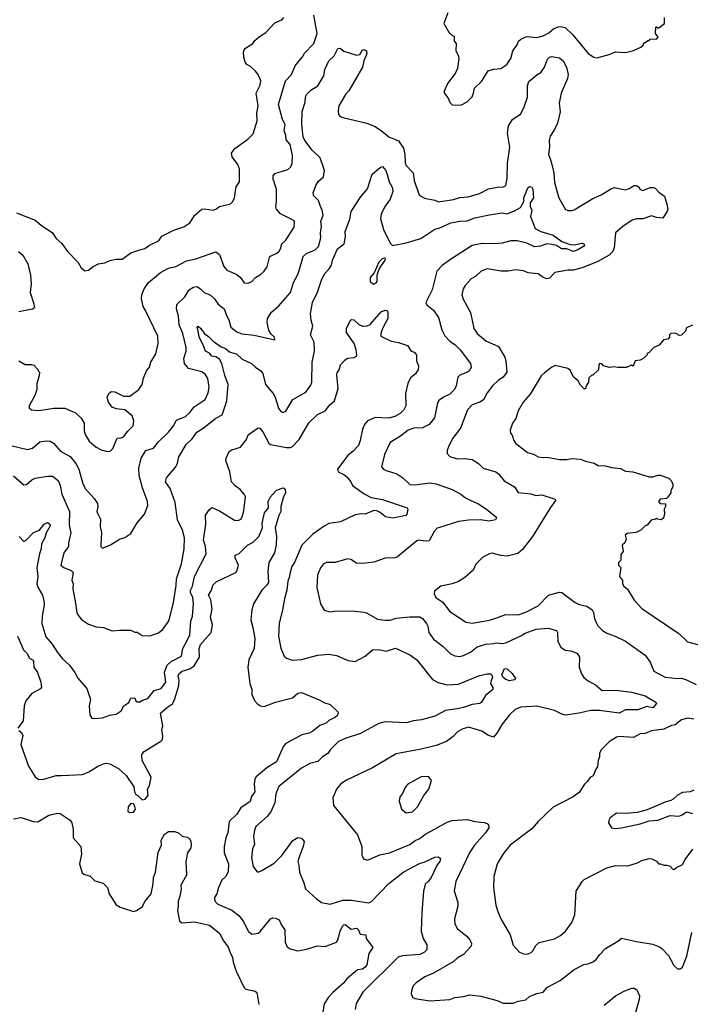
# Model space of a CAD drawing. Extents: x 1678759 to 1859541, y 384609 to 522867.
# Tile 453 of 466: x 1809641 to 1815027, y 492958 to 500866. Entities that reach past the tile are written whole.
import ezdxf

# ---------------------------------------------------------------- set-up
doc = ezdxf.new("R2010")
doc.units = 0

msp = doc.modelspace()

# ---------------------------------------------------------------- linework, layer by layer
at = {"layer": '0CON20XD'}
for points in [[(1809615.8, 499315.8), (1809766.7, 499255), (1809813.3, 499215), (1809904, 499155), (1809935, 499108), (1809979.7, 499069.7), (1810026.2, 499005), (1810110, 498915), (1810135, 498872.5), (1810165, 498850), (1810195, 498853.3), (1810230, 498885), (1810275, 498905.8), (1810325, 498914.3), (1810365, 498932.9), (1810415, 498944), (1810465, 498944), (1810535, 498994.2), (1810615, 499021.4), (1810645, 499027.1), (1810683.9, 499056.1), (1810746, 499085), (1810760, 499095), (1810781.7, 499128.3), (1810880, 499175), (1810958.6, 499201.4), (1811006.2, 499235), (1811046.7, 499295), (1811105, 499343.3), (1811125, 499346.7), (1811195, 499336.7), (1811216.1, 499343.9), (1811245, 499366.7), (1811335, 499387.5), (1811353.6, 499406.4), (1811366.7, 499435), (1811380, 499525), (1811406, 499565), (1811406.7, 499665), (1811393.6, 499703.6), (1811348, 499765), (1811342.5, 499795), (1811367.9, 499832.1), (1811473, 499907), (1811515, 499950), (1811548.8, 500055), (1811544.3, 500115), (1811555.7, 500175), (1811541.1, 500275), (1811571.2, 500341.2), (1811576.9, 500375), (1811556.6, 500426.6), (1811535, 500453.8), (1811495, 500491.2), (1811465, 500507.5), (1811452.5, 500525), (1811441.2, 500565), (1811438.8, 500605), (1811443.8, 500625), (1811455, 500638.8), (1811513.3, 500675), (1811530.3, 500699.7), (1811567.5, 500732.5), (1811617, 500763), (1811689.5, 500840.5), (1811745, 500863.8), (1811763.3, 500885)], [(1809635, 498126.2), (1809685, 498097.5), (1809735, 498097.5), (1809755, 498090), (1809790, 498055), (1809790, 498045), (1809800, 498035), (1809797.5, 498005), (1809780, 497945), (1809780, 497895), (1809763.6, 497846.4), (1809717.5, 497765), (1809718.3, 497748.3), (1809735, 497733.3), (1809795, 497726.7), (1809915, 497746), (1810005, 497745.8), (1810089.7, 497709.7), (1810134.3, 497664.3), (1810160, 497625), (1810159.2, 497565), (1810167.5, 497535), (1810199.7, 497479.7), (1810255, 497432.5), (1810295, 497412), (1810345, 497398.8), (1810368.3, 497401.7), (1810388.3, 497421.7), (1810424.1, 497505.9), (1810455, 497508), (1810474.1, 497515.9), (1810508.3, 497561.7), (1810551.2, 497605), (1810557.5, 497645), (1810543.9, 497683.9), (1810485, 497733.3), (1810415, 497740), (1810383.9, 497753.9), (1810353.3, 497793.3), (1810343.3, 497835), (1810357.5, 497865), (1810375, 497880), (1810405, 497877.5), (1810473.6, 497843.6), (1810525, 497842.5), (1810596.7, 497895), (1810623.9, 497936.1), (1810634.4, 497985.6), (1810660, 498045), (1810682.5, 498075), (1810695, 498116.7), (1810735, 498183.3), (1810752.2, 498265), (1810750, 498325), (1810650.8, 498529.2), (1810633.6, 498563.6), (1810618.1, 498625), (1810621.4, 498655), (1810640, 498705), (1810675, 498754), (1810771.2, 498835), (1810835, 498870.8), (1810893.8, 498885), (1810979.5, 498930.5), (1811055, 498944.4), (1811215, 499002.5), (1811245, 498981.2), (1811280.8, 498885), (1811305, 498854), (1811385, 498819.2), (1811413.8, 498795), (1811445, 498752), (1811475, 498749.2), (1811505, 498764.3), (1811535, 498795.8), (1811575, 498819.2), (1811605, 498846), (1811628.3, 498881.7), (1811646, 498955), (1811655, 498966), (1811705, 498990.8), (1811725, 499007.5), (1811736.9, 499025), (1811746.9, 499065), (1811777.1, 499095), (1811796.7, 499125), (1811845, 499200), (1811849.2, 499245), (1811837, 499257), (1811735, 499305.7), (1811704.5, 499345), (1811698.2, 499365), (1811704.5, 499405), (1811703.3, 499505), (1811675.6, 499585), (1811677.3, 499612.7), (1811689.2, 499630.8), (1811795, 499662.5), (1811817.5, 499685), (1811829.2, 499715), (1811832, 499775), (1811813.8, 499865), (1811780.3, 499900.2), (1811777.1, 499935), (1811764.1, 499975), (1811772.1, 500025), (1811752.5, 500065), (1811720.8, 500185), (1811776.9, 500375), (1811825, 500426), (1811853.4, 500496.6), (1811919.5, 500579.5), (1811925.6, 500595), (1812003.9, 500676.1), (1812030.8, 500755), (1812002.9, 500902.9)], [(1813079.3, 500920.7), (1813047.5, 500835), (1813087, 500767), (1813115, 500740), (1813130, 500735), (1813130, 500695), (1813146.7, 500675), (1813142.5, 500615), (1813161.7, 500581.7), (1813167.5, 500555), (1813157.5, 500475), (1813137.5, 500435), (1813076.4, 500353.6), (1813047.5, 500285), (1813085, 500230), (1813095, 500200), (1813115, 500182.5), (1813185, 500180), (1813235, 500207.5), (1813273.6, 500246.4), (1813286.7, 500275), (1813293.9, 500316.1), (1813349.3, 500370.7), (1813402.5, 500455), (1813445, 500470), (1813505, 500473.8), (1813553.9, 500506.1), (1813585.6, 500554.4), (1813600.8, 500615), (1813637.5, 500665), (1813648.1, 500695), (1813665, 500710.6), (1813715, 500730.8), (1813795, 500722.1), (1813845, 500735.5), (1813890.5, 500759.5), (1813928.1, 500791.9), (1813965, 500808.6), (1813985, 500811.9), (1814022.4, 500802.4), (1814083.8, 500743.8), (1814205, 500596), (1814252.5, 500565), (1814275, 500561.2), (1814375, 500587.5), (1814425, 500607.5), (1814505, 500603.3), (1814571.7, 500618.3), (1814630, 500645), (1814650, 500665), (1814650, 500675), (1814685, 500700), (1814695, 500700), (1814705, 500710), (1814757, 500713), (1814767.5, 500725), (1814747.5, 500755), (1814750, 500805), (1814755, 500810), (1814765, 500800), (1814775, 500800), (1814820, 500835), (1814820, 500885)], [(1809515, 497458.1), (1809705, 497413.3), (1809745, 497424.4), (1809803.3, 497475), (1809855, 497482.9), (1809885, 497480.8), (1809913.8, 497465), (1809969.4, 497399.4), (1810047, 497357), (1810091.5, 497301.5), (1810116.2, 497255), (1810147.2, 497137.2), (1810169.3, 497099.3), (1810239.1, 497019.1), (1810265, 496980), (1810270, 496955), (1810260, 496915), (1810267.5, 496897.5), (1810290, 496855), (1810287.8, 496795), (1810298.6, 496745), (1810292, 496652), (1810294.1, 496634.1), (1810305, 496622.5), (1810370.7, 496649.3), (1810443.3, 496695), (1810485, 496707.5), (1810535, 496738.8), (1810585.6, 496824.4), (1810642.9, 496895), (1810671.1, 496965), (1810668.1, 496995), (1810628.1, 497105), (1810601.1, 497205), (1810597.5, 497265), (1810615.5, 497344.5), (1810653.1, 497405), (1810716.2, 497425), (1810755, 497475.6), (1810837.1, 497552.9), (1810876, 497605), (1810899.9, 497650.1), (1810971.7, 497678.3), (1811008.3, 497711.7), (1811042.7, 497757.3), (1811130, 497815), (1811155, 497870), (1811162.2, 497915), (1811152.5, 497985), (1811129.7, 498019.7), (1811105, 498037.1), (1810995.5, 498065.5), (1810964.5, 498104.5), (1810959.2, 498145), (1810978.9, 498205), (1810977.6, 498232.4), (1810950.3, 498345), (1810922.6, 498415), (1810916.3, 498485), (1810900.7, 498545), (1810902.4, 498577.6), (1810968.5, 498641.5), (1810998.6, 498695), (1811035, 498717.5), (1811065, 498722.9), (1811093.8, 498705), (1811123.8, 498675), (1811173.1, 498653.1), (1811204.6, 498624.6), (1811235, 498581.4), (1811282, 498545), (1811304.5, 498485), (1811320.4, 498455), (1811336.2, 498396.2), (1811385, 498360), (1811425, 498343.5), (1811525, 498331.9), (1811690, 498295), (1811687.5, 498315), (1811660.8, 498340.8), (1811641.7, 498371.7), (1811628.6, 498435), (1811632.5, 498465), (1811662.6, 498517.4), (1811723.2, 498566.8), (1811815, 498673.8), (1811840, 498755), (1811877.8, 498825), (1811918.5, 498965), (1811945, 498987.7), (1812013.4, 499016.6), (1812040.5, 499045), (1812059.2, 499115), (1812055.5, 499155), (1812064.4, 499205), (1812059.2, 499245), (1812078.2, 499295), (1812071.2, 499335), (1812054.7, 499374.7), (1812041.9, 499415), (1812001.4, 499455), (1811998.6, 499475), (1812020, 499535), (1812040.3, 499569.7), (1812082, 499605), (1812088.6, 499655), (1812055, 499755.8), (1811989.2, 499819.2), (1811931.6, 499895), (1811916.6, 499925), (1811906.4, 500025), (1811908.7, 500128.7), (1811934.6, 500205), (1811937.1, 500245), (1811945.5, 500265), (1811980.4, 500299.6), (1812035, 500335.7), (1812084.1, 500415.9), (1812092.5, 500465), (1812124.5, 500535), (1812165.6, 500575), (1812195, 500634), (1812215, 500637.5), (1812245, 500613.6), (1812345, 500582.2), (1812372.4, 500587.6), (1812395, 500623.8), (1812404.3, 500625.7), (1812425.8, 500615.8), (1812428.8, 500595), (1812403.8, 500535), (1812394, 500485), (1812285.6, 500295), (1812258.6, 500265), (1812204.2, 500175), (1812197.5, 500135), (1812202.5, 500105), (1812215, 500090), (1812235, 500080), (1812430, 500035), (1812491.7, 500011.7), (1812545, 499976.9), (1812605, 499924.5), (1812684, 499894), (1812722.1, 499835), (1812733, 499783), (1812736.4, 499716.4), (1812744.5, 499695), (1812800.5, 499635), (1812808.1, 499575), (1812845.9, 499465.9), (1812855, 499453.3), (1812892.3, 499432.3), (1812975, 499416.2), (1813005, 499404), (1813125, 499422.2), (1813175, 499438.6), (1813243, 499443), (1813335, 499469.5), (1813405, 499508.9), (1813475, 499521.5), (1813526.5, 499523.5), (1813546.4, 499533.6), (1813556, 499594), (1813557.5, 499715), (1813577.3, 499842.7), (1813558, 499955), (1813566.5, 500015), (1813598.1, 500065), (1813665, 500109.1), (1813693.5, 500165), (1813718.9, 500245), (1813718.4, 500335), (1813730.5, 500369.5), (1813795, 500423.8), (1813827, 500443), (1813856.9, 500485), (1813880, 500550), (1813895, 500564.3), (1813915, 500570.6), (1813975, 500559.4), (1814005.3, 500535.3), (1814031.9, 500485), (1814045.4, 500425), (1814040, 500395), (1813990.3, 500275), (1813974.6, 500195), (1813980.8, 500125), (1813961.2, 500035), (1813936.6, 499983.4), (1813900.5, 499929.5), (1813892.6, 499897.4), (1813895.5, 499845.5), (1813887.8, 499785), (1813910, 499725), (1813931.8, 499635), (1813935, 499557.5), (1813971.9, 499435), (1814025, 499342.5), (1814045, 499333.3), (1814075, 499333.3), (1814095, 499340), (1814245, 499429.5), (1814310.4, 499459.6), (1814385, 499505.8), (1814415, 499517.5), (1814505, 499500.6), (1814535, 499509.4), (1814575, 499534.2), (1814594.1, 499534.1), (1814611.2, 499525), (1814625, 499502.5), (1814645, 499495.5), (1814705, 499517.5), (1814728.1, 499518.1), (1814745, 499512), (1814775, 499480), (1814819.6, 499449.6), (1814839.4, 499385), (1814846.4, 499345), (1814841.9, 499328.1), (1814805, 499273.3), (1814755, 499276.9), (1814715, 499289.5), (1814645, 499267.5), (1814595, 499265.5), (1814560.8, 499255), (1814485, 499205.6), (1814426, 499155), (1814415.6, 499035), (1814404.5, 499005), (1814375, 498974.4), (1814285, 498924.4), (1814156.9, 498873.1), (1814085, 498854.4), (1814046.9, 498853.1)], [(1812006.5, 498276.5), (1811977.1, 498335), (1811996, 498405), (1811981.5, 498451.5), (1811977.5, 498505), (1811993.3, 498595), (1812033.2, 498676.8), (1812064.4, 498775), (1812088.6, 498825), (1812125.6, 498865), (1812144.4, 498895), (1812153.5, 498935), (1812194.5, 499025), (1812248.2, 499065), (1812258.1, 499125), (1812253.8, 499165), (1812292.5, 499265), (1812304.2, 499325), (1812379.3, 499440.7), (1812433.4, 499506.6), (1812472.5, 499625), (1812535, 499680), (1812555, 499687.1), (1812580.6, 499655), (1812593, 499623), (1812609.5, 499565), (1812635.3, 499515.3), (1812636.9, 499485), (1812615.5, 499425), (1812570.2, 499359.8), (1812543.6, 499305), (1812538.3, 499268.3), (1812562.1, 499182.1), (1812615, 499072.5), (1812633.8, 499053.8), (1812745, 499074.6), (1812862.1, 499107.9), (1812975, 499184.5), (1813015, 499194.5), (1813104.6, 499235.4), (1813175, 499248.1), (1813235, 499250.4), (1813295, 499275.6), (1813415, 499298.6), (1813515, 499314), (1813555, 499307.5), (1813615, 499330.8), (1813662.5, 499357.5), (1813689.6, 499405), (1813690.8, 499435), (1813723.1, 499516.9), (1813735, 499526.5), (1813755, 499520.6), (1813762.5, 499505), (1813768.2, 499435), (1813741.2, 499395), (1813740.9, 499365), (1813752.9, 499335), (1813743.1, 499285), (1813779.8, 499189.8), (1813825, 499166.2), (1813926, 499135), (1813995.7, 499085.7), (1814060.5, 499060.5), (1814095, 499056.9), (1814155, 499070), (1814172.5, 499065), (1814177.5, 499055), (1814170, 499045), (1814118.8, 499015), (1814085, 499004), (1814035, 499024.5), (1813993.3, 499025), (1813951.7, 499051.7), (1813915, 499060.9), (1813875, 499065.5), (1813823.4, 499046.6), (1813775, 499040.7), (1813715, 499070), (1813635, 499090.6), (1813585, 499089.4), (1813515, 499070.6), (1813454.4, 499065.6), (1813355, 499068.2), (1813275, 499053.5), (1813099.8, 498940.2), (1813035, 498890.6), (1812992.2, 498845), (1812953.4, 498696.6), (1812902.5, 498595), (1812911.2, 498575), (1812965, 498533.8), (1813005.5, 498475.5), (1813031.9, 498375), (1813055, 498325.8), (1813094.3, 498285), (1813139.2, 498255), (1813179.2, 498215), (1813260.8, 498105), (1813265.8, 498075), (1813255, 498050), (1813236.2, 498035), (1813175, 498010), (1813160, 497995), (1813147.1, 497925), (1813133.4, 497896.6), (1813095, 497859.6), (1813045, 497835.6), (1813005.6, 497805), (1812993.6, 497775), (1812972.6, 497667.4), (1812929.4, 497615), (1812875, 497587.1), (1812805.3, 497584.7), (1812761.9, 497568.1), (1812699.8, 497520.2), (1812615, 497468.8), (1812571.4, 497375), (1812546.2, 497275), (1812563.8, 497255), (1812583.3, 497245), (1812668.6, 497218.6), (1812717, 497187), (1812775, 497132.3), (1812811.1, 497128.9), (1812935, 497146.9), (1812985, 497137.8), (1813115, 497092.9), (1813185, 497055.7), (1813221.2, 497025), (1813263.8, 497005), (1813321.4, 496981.4), (1813391.2, 496935), (1813463.3, 496875), (1813470, 496865), (1813461.2, 496848.8), (1813415, 496838.9), (1813338.6, 496848.6), (1813245, 496846.2), (1813165.4, 496834.6), (1813011.7, 496788.3), (1812995, 496780.8), (1812970, 496755), (1812928.8, 496681.2), (1812905, 496678), (1812845, 496686), (1812830.3, 496679.7), (1812675, 496552.5), (1812656.4, 496543.6), (1812575, 496540), (1812485, 496510), (1812395, 496498.1), (1812345, 496500.8), (1812301.2, 496531.2), (1812275, 496535.7), (1812175, 496505.6), (1812104.2, 496505.8), (1812080, 496495), (1812057.1, 496462.9), (1812031.4, 496405), (1812026.2, 496305), (1812056, 496175), (1812085, 496123.3), (1812135, 496111.2), (1812185, 496116.7), (1812334.1, 496115.9), (1812405, 496106), (1812425, 496101.2), (1812515, 496051.4), (1812575, 496042.9), (1812615, 496043.1), (1812665, 496058.1), (1812775, 496069.5), (1812855, 496069.2), (1812875, 496057.5), (1812907.4, 496017.4), (1812918.1, 495995), (1812925.6, 495945), (1812965, 495890), (1813041.3, 495831.3), (1813101.7, 495771.7), (1813135.8, 495755.8), (1813175, 495752.5), (1813205, 495759.5), (1813262, 495785), (1813315, 495828.2), (1813385, 495850.5), (1813445, 495856.7), (1813468.3, 495861.7), (1813515, 495856.5), (1813545, 495860.5), (1813665, 495916.7), (1813700.4, 495939.6), (1813788.3, 495971.7), (1813885, 495980), (1813951.2, 495961.2), (1813960, 495945), (1813962.1, 495872.1), (1813985.7, 495825), (1814021.2, 495801.2), (1814066.5, 495796.5), (1814095.6, 495785.6), (1814116.7, 495775), (1814129.7, 495759.7), (1814135.8, 495745), (1814133.1, 495665), (1814152.1, 495612.1), (1814172.6, 495582.6), (1814206, 495556), (1814265, 495523.1), (1814318.1, 495478.1), (1814425, 495482.1), (1814555, 495465.5), (1814665, 495435.6), (1814750, 495385), (1814754, 495375), (1814725, 495337.8), (1814675, 495348.5), (1814655, 495340.8), (1814605, 495321.8), (1814505, 495324), (1814454.6, 495295.4), (1814296.3, 495316.4), (1814225, 495318.8), (1814135, 495295.5), (1814025, 495280), (1813995, 495288.1), (1813935, 495318.5), (1813795, 495351.9), (1813665, 495344.3), (1813621.2, 495325), (1813575, 495283.3), (1813515, 495208.8), (1813474.2, 495135), (1813445, 495104), (1813405, 495117.1), (1813352.1, 495152.1), (1813245, 495183.8), (1813195, 495168), (1813156.7, 495145), (1813122.4, 495107.6), (1813068.3, 495068.3), (1812985, 495036.9), (1812865, 495006.5), (1812665, 494968.6), (1812475, 494857.5), (1812265, 494757.5), (1812221.3, 494728.7), (1812185.8, 494685), (1812156, 494615), (1812160, 494555), (1812355, 494317.5), (1812390, 494225), (1812390, 494155), (1812403.3, 494125), (1812435, 494116.2), (1812533, 494157), (1812610, 494175), (1812775, 494240.5), (1812817.5, 494272.5), (1812855, 494289.6), (1812895, 494322.5), (1813075, 494420), (1813115, 494434.4), (1813235, 494442.9), (1813295, 494425.7), (1813375, 494418.9), (1813403.3, 494405), (1813409.5, 494389.5), (1813407.5, 494375), (1813381.4, 494335), (1813294.3, 494235), (1813255, 494180), (1813142.9, 493945), (1813130.3, 493870.3), (1813159.2, 493775), (1813160.8, 493745), (1813131.9, 493645), (1813136.2, 493603.8), (1813158, 493565), (1813232, 493505), (1813255, 493476.2), (1813270, 493445), (1813267.5, 493425), (1813205, 493357.5), (1813155, 493326.9), (1813122.1, 493297.9), (1812965, 493207.8), (1812895, 493177.5), (1812825, 493131.2), (1812801.2, 493105), (1812788, 493065), (1812784, 493044), (1812796.1, 493016.1), (1812815, 493004), (1812934.4, 492984.4), (1813095, 492996.9), (1813135, 493013.1), (1813205, 493019.2), (1813255, 493034.3), (1813345, 493022.5), (1813475, 492987.5), (1813525, 492967.5), (1813605, 492966), (1813645, 492982.5), (1813705, 492993.1), (1813735, 493020), (1813759.6, 493030.4), (1813795, 493045.6), (1813845, 493054.6), (1813880.8, 493095), (1813981.9, 493148.1), (1814095, 493236), (1814172.7, 493277.3), (1814215, 493286.2), (1814245, 493300), (1814271.7, 493318.3), (1814296.7, 493355), (1814344.2, 493405.8), (1814445.8, 493464.2), (1814475, 493488), (1814595, 493460.8), (1814725, 493440), (1814778.3, 493418.3), (1814798.8, 493405), (1814850.3, 493350.3), (1814895, 493270), (1814925, 493243.3), (1814945, 493242.5), (1814963.6, 493256.4), (1814998.1, 493345), (1815039.1, 493535)], [(1809631.2, 499005), (1809665.5, 498975.5), (1809706.4, 498906.4), (1809727.5, 498815), (1809732.5, 498745), (1809724, 498675), (1809756, 498585), (1809759.3, 498550.7), (1809745, 498540), (1809635, 498518.8)], [(1812485, 498742.5), (1812505, 498752.5), (1812512.5, 498765), (1812512.5, 498815), (1812520, 498840), (1812531.2, 498868.8), (1812576.7, 498935), (1812580, 498945), (1812571.7, 498951.7), (1812552.5, 498945), (1812525, 498917.5), (1812487, 498833), (1812456.7, 498795), (1812455, 498760), (1812485, 498742.5)], [(1814046.9, 498853.1), (1813937.5, 498835), (1813895, 498791.2), (1813875, 498785.8), (1813844.4, 498794.4), (1813805, 498823.8), (1813725, 498833.8), (1813688.3, 498848.3), (1813625, 498858), (1813565, 498847.1), (1813507.3, 498847.3), (1813395, 498865.8), (1813346.7, 498845), (1813303.3, 498805), (1813266.2, 498785), (1813217.9, 498732.1), (1813202.5, 498705), (1813190.8, 498655), (1813202, 498622), (1813260.6, 498515), (1813288.6, 498385), (1813315.8, 498345), (1813385, 498285.7), (1813485, 498242.5), (1813536, 498156), (1813546.1, 498126.1), (1813554.4, 498035), (1813524.4, 497995), (1813485, 497970.6), (1813438.6, 497925), (1813395, 497870), (1813365, 497814), (1813335.5, 497794.5), (1813275, 497772.5), (1813237.3, 497732.7), (1813181.4, 497585), (1813119.2, 497505), (1813087.3, 497442.7), (1813074.2, 497405), (1813075, 497382.5), (1813095, 497358.8), (1813155, 497339.5), (1813215, 497340.9), (1813273.8, 497333.8), (1813325, 497300.8), (1813363.3, 497265), (1813465, 497235.7), (1813490, 497215), (1813533.1, 497163.1), (1813616, 497115), (1813645, 497068.8), (1813745, 497057.8), (1813785, 497043.3), (1813835, 497050), (1813940, 497015), (1813943.3, 497005), (1813903, 496947), (1813759.2, 496715), (1813679.3, 496610.7), (1813642.6, 496577.4), (1813555, 496557.9), (1813505, 496562.2), (1813435, 496580.8), (1813413.4, 496576.6), (1813361.7, 496548.3), (1813305, 496492.5), (1813283.3, 496445), (1813215, 496386.2), (1813165.5, 496354.5), (1813115.5, 496334.5), (1813023.7, 496316.3), (1812971.2, 496275), (1812970, 496255), (1812983.8, 496225), (1813038.5, 496188.5), (1813092.5, 496115), (1813225, 496027.5), (1813275, 496019.2), (1813415, 496042.9), (1813456, 496056), (1813545, 496087.7), (1813645, 496086.5), (1813705, 496107.3), (1813805, 496158.5), (1813888, 496245), (1813975, 496267.1), (1813995, 496265.8), (1814101.2, 496185), (1814135, 496168.6), (1814194.3, 496154.3), (1814238.8, 496125), (1814250, 496105), (1814255.9, 496055.9), (1814270.8, 496025), (1814285, 495998.8), (1814320.7, 495960.7), (1814355, 495937.5), (1814423.3, 495915), (1814505, 495875.7), (1814663, 495763), (1814703.3, 495705), (1814735, 495633.3), (1814825, 495585.8), (1814925.8, 495575.8), (1814955, 495576.7), (1814995, 495564.4), (1815073.3, 495525)], [(1810985, 495879.1), (1811006.7, 495925), (1811014.7, 496035), (1811028.4, 496075), (1811036.9, 496175), (1811031.4, 496225), (1811013, 496265), (1811013.3, 496285), (1811028.5, 496315), (1811046.2, 496395), (1811138.8, 496575), (1811133.5, 496635), (1811118.5, 496685), (1811137.1, 496815), (1811133, 496887), (1811165, 496933.3), (1811185, 496946.7), (1811245, 496921.1), (1811365, 496845.7), (1811395, 496842.9), (1811416.6, 496853.4), (1811431.3, 496878.7), (1811441.8, 496925), (1811453.6, 497035), (1811444.6, 497054.6), (1811411.4, 497091.4), (1811371.7, 497121.7), (1811341.5, 497155), (1811327.8, 497235), (1811297.5, 497325), (1811298, 497345), (1811322.9, 497397.1), (1811345, 497411.1), (1811415, 497432.5), (1811461.8, 497495), (1811475, 497530.8), (1811555, 497588.8), (1811568.8, 497585), (1811594, 497555), (1811642, 497465), (1811655, 497454), (1811785, 497428.9), (1811815, 497430), (1811832.6, 497437.4), (1811886.7, 497495), (1811963, 497627), (1812033.3, 497695), (1812093.8, 497725), (1812134, 497775), (1812168.9, 497805), (1812197.8, 497905), (1812187.5, 498012.5), (1812191.4, 498028.6), (1812206.2, 498055), (1812216.7, 498095), (1812255, 498133.3), (1812275, 498146.7), (1812326.4, 498153.6), (1812345, 498162.5), (1812349.3, 498170.7), (1812343.3, 498215), (1812326.7, 498265), (1812264.3, 498355), (1812264.3, 498385), (1812298.3, 498451.7), (1812305, 498457.5), (1812325, 498455.6), (1812365, 498419.2), (1812395, 498403.3), (1812432.7, 498407.3), (1812455, 498418.8), (1812545, 498519.5), (1812575, 498532.9), (1812591.2, 498531.2), (1812597.7, 498517.7), (1812598.6, 498465), (1812554.2, 498385), (1812540, 498345), (1812542.5, 498325), (1812623.3, 498283.3), (1812684.2, 498274.2), (1812755, 498248), (1812783.6, 498203.6), (1812810, 498195), (1812826.7, 498175), (1812826.7, 498125), (1812842.5, 498085), (1812840, 498055), (1812819.5, 498020.5), (1812779.7, 497990.3), (1812756.9, 497943.1), (1812739.4, 497865), (1812743.3, 497765), (1812726.9, 497733.1), (1812695.8, 497704.3), (1812655, 497678.8), (1812605, 497666.8), (1812495, 497671.1), (1812435, 497644.4), (1812411.1, 497615), (1812394.1, 497575.9), (1812376.5, 497485), (1812362.2, 497445), (1812320, 497400), (1812275.3, 497364.7), (1812193.3, 497255), (1812200, 497235), (1812245, 497214.4), (1812268.1, 497195), (1812300, 497155), (1812315, 497124.3), (1812406.7, 497056.7), (1812465, 497029.5), (1812555, 497012.5), (1812752.5, 496945), (1812757.5, 496935), (1812750, 496895), (1812742.5, 496885), (1812637.4, 496862.6), (1812577.5, 496872.5), (1812535, 496908.8), (1812510.5, 496920.5), (1812485, 496924), (1812415, 496895.8), (1812382.4, 496897.6), (1812335, 496888.6), (1812217, 496833), (1812125, 496819.4), (1812085, 496799.4), (1811994.3, 496735), (1811906.5, 496645), (1811847.5, 496505), (1811826.2, 496473.8), (1811812.2, 496425), (1811806.4, 496385), (1811794.6, 496355), (1811787.3, 496282.7), (1811766.9, 496215), (1811752.5, 496125), (1811724.2, 496015), (1811718.6, 495915), (1811737.3, 495817.3), (1811765, 495753.3), (1811785, 495738.8), (1811831.4, 495721.4), (1811905, 495726), (1812035, 495760.6), (1812125, 495769.4), (1812185, 495758.6), (1812278.8, 495718.8), (1812335, 495710.8), (1812415, 495754.4), (1812475, 495804.4), (1812525, 495808.1), (1812585, 495794.4), (1812657.9, 495817.9), (1812775, 495765.8), (1812829.4, 495725), (1812955, 495567.5), (1813002, 495542), (1813075, 495524.5), (1813165, 495530), (1813335, 495599.4), (1813395, 495611.4), (1813425, 495610.8), (1813433.2, 495603.2), (1813437.5, 495585), (1813426.9, 495555), (1813420.8, 495535), (1813441.7, 495501.7), (1813440, 495485), (1813381.8, 495438.2), (1813349.4, 495385), (1813336.2, 495375), (1813273.7, 495366.4), (1813205, 495340.3), (1813155, 495329.7), (1813061.7, 495318.3), (1812975, 495270.9), (1812868.5, 495241.5), (1812805, 495235.3), (1812745, 495219.1), (1812575, 495225.6), (1812525, 495213.3), (1812376.9, 495133.1), (1812255, 495092.5), (1812202.7, 495067.3), (1812137.5, 495005), (1812115, 494971.2), (1812073.6, 494946.4), (1812035, 494908), (1811971.2, 494891.2), (1811905, 494854), (1811723.1, 494706.9), (1811697, 494647), (1811689.1, 494575), (1811657.1, 494502.9), (1811628.9, 494465), (1811538.6, 494385), (1811525.8, 494355), (1811518, 494305), (1811527.1, 494245), (1811512, 494205), (1811503.2, 494133.2), (1811516, 494065), (1811545, 494023.3), (1811555, 494020), (1811585, 494031.2), (1811685, 494090.8), (1811747, 494153), (1811835, 494273.3), (1811875, 494298), (1811905, 494293.3), (1811926.2, 494265), (1811918.8, 494225), (1811880, 494125), (1811876, 494105), (1811882.5, 494072.5), (1811889.5, 494019.5), (1811923.9, 493933.9), (1811936.7, 493885), (1812024.1, 493804.1), (1812065, 493776.2), (1812135, 493762), (1812235, 493793.1), (1812303.9, 493793.9), (1812445, 493771.8), (1812465.4, 493784.6), (1812605, 493928.1), (1812727.3, 494022.7), (1812851.7, 494088.3), (1812890.5, 494099.5), (1812975, 494138.6), (1813005, 494142.5), (1813019.7, 494129.7), (1813015.5, 494105), (1812992.4, 494077.6), (1812946.4, 493975), (1812924.2, 493945.8), (1812896.3, 493923.7), (1812884.4, 493865), (1812869.4, 493695), (1812864.5, 493545), (1812880.5, 493485), (1812910, 493435), (1812912, 493395), (1812892, 493375), (1812855, 493357.9), (1812715, 493347.3), (1812681.4, 493335), (1812395.5, 493054.5), (1812342, 492965), (1812336, 492915)], [(1815045, 498412.5), (1814995, 498390), (1814987.5, 498365), (1814955, 498332.5), (1814935, 498330), (1814925, 498340), (1814903, 498347), (1814870, 498345), (1814860, 498335), (1814860, 498315), (1814845, 498300), (1814810, 498295), (1814777.7, 498252.3), (1814735, 498232.5), (1814696.4, 498193.6), (1814680, 498185), (1814680, 498175), (1814653, 498147), (1814625, 498132.5), (1814583.6, 498126.4), (1814567, 498083), (1814555, 498090), (1814515, 498073.3), (1814445, 498072), (1814415, 498078.8), (1814376.4, 498073.6), (1814330, 498085), (1814315, 498102.5), (1814300, 498105), (1814293.3, 498095), (1814290, 498055), (1814245, 498010), (1814235, 498010), (1814211.7, 497988.3), (1814210, 497955), (1814190, 497925), (1814185, 497900), (1814175, 497900), (1814145, 497930), (1814126.7, 497966.7), (1814087.5, 497995), (1814060.7, 498050.7), (1814043.9, 498063.9), (1813942.3, 498087.7), (1813915, 498076.2), (1813853.3, 498026.7), (1813828.8, 498005), (1813740.9, 497859.1), (1813685, 497793.3), (1813643.8, 497725), (1813625.9, 497664.1), (1813600, 497625), (1813580.7, 497569.3), (1813582.5, 497545), (1813595, 497530), (1813610, 497485), (1813624.1, 497464.1), (1813719.3, 497389.3), (1813767.7, 497377.7), (1813805, 497356.2), (1813845, 497350), (1813875, 497353.3), (1813975, 497333.8), (1814035, 497333.3), (1814075, 497341.2), (1814145, 497337.5), (1814185, 497320), (1814254.1, 497304.1), (1814285.9, 497285.9), (1814345, 497284), (1814395, 497268), (1814465, 497261.2), (1814505, 497240), (1814565, 497235.8), (1814695, 497193.8), (1814726.1, 497193.9), (1814765, 497207.5), (1814785, 497206.7), (1814855, 497182.5), (1814872.5, 497165), (1814886.4, 497136.4), (1814887.5, 497115), (1814870, 497085), (1814870, 497065), (1814845, 497030), (1814835, 497020), (1814785, 497016.2), (1814770, 496995), (1814785, 496980), (1814827.5, 496977.5), (1814826.7, 496955), (1814817.5, 496935), (1814820, 496895), (1814810, 496865), (1814791.7, 496848.3), (1814763, 496853), (1814755, 496860), (1814747, 496853), (1814713, 496847), (1814680, 496805), (1814665, 496800), (1814630, 496765), (1814591.7, 496748.3), (1814520.7, 496739.3), (1814503, 496727), (1814512.5, 496695), (1814500, 496665), (1814480, 496645), (1814487.5, 496595), (1814468.3, 496571.7), (1814470, 496525), (1814450, 496505), (1814450, 496485), (1814470, 496465), (1814456.7, 496395), (1814481.7, 496361.7), (1814482.5, 496335), (1814492.5, 496315), (1814521.2, 496291.2), (1814576.7, 496205), (1814637.9, 496137.9), (1814933.8, 495935), (1815005, 495868.8), (1815095, 495845.7)], [(1809592.4, 497202.4), (1809675, 497131.2), (1809695, 497133.8), (1809739.6, 497170.4), (1809766.6, 497183.4), (1809865, 497200.8), (1809905, 497198.9), (1809949.4, 497165), (1809965.4, 497125.4), (1809978.9, 497055), (1810041.2, 496915), (1810039.5, 496805), (1810052.5, 496745), (1810034.4, 496665), (1810034.3, 496635), (1809995.4, 496584.6), (1809970.8, 496485), (1809996, 496465), (1810055, 496442.9), (1810070.8, 496425), (1810059.5, 496365), (1810070, 496335), (1810068.6, 496295), (1810089.7, 496179.7), (1810100, 496105), (1810108.8, 496085), (1810138.8, 496048.8), (1810195, 496011.2), (1810255, 495988.8), (1810315, 495983.8), (1810385, 495956.2), (1810445, 495963.8), (1810533, 495963), (1810565, 495946.7), (1810585, 495946.2), (1810625, 495918.8), (1810685, 495916.7), (1810751.7, 495938.3), (1810788.8, 495965), (1810835, 496033.3), (1810847.1, 496065), (1810875.6, 496185), (1810897.6, 496322.4), (1810900, 496375), (1810941.5, 496495), (1810961.5, 496615), (1810963.6, 496703.6), (1810949.5, 496765), (1810908, 496848), (1810889.4, 496989.4), (1810849.5, 497099.5), (1810813.3, 497155), (1810819.4, 497185), (1810894.2, 497275), (1810909.2, 497305), (1810918.9, 497355), (1810977.1, 497455), (1811025, 497500), (1811065, 497553.1), (1811115, 497584.2), (1811216, 497665), (1811267.1, 497692.9), (1811305.5, 497805), (1811316.2, 497935), (1811288.3, 498008.3), (1811265.2, 498105.2), (1811245, 498139.1), (1811215, 498156.9), (1811185, 498164.7), (1811165, 498186.9), (1811133.1, 498205), (1811115.5, 498255), (1811082.1, 498315), (1811073.1, 498366.9), (1811066.7, 498395), (1811075, 498403.3), (1811097.1, 498385), (1811124.3, 498344.3), (1811154.3, 498324.3), (1811193.7, 498283.7), (1811258.9, 498238.9), (1811294.4, 498224.4), (1811325, 498198.6), (1811385, 498180.8), (1811428.3, 498138.3), (1811503.6, 498103.6), (1811534, 498075), (1811576.9, 498046.9), (1811593.9, 498023.9), (1811614.2, 497935), (1811675.8, 497865), (1811693.2, 497833.2), (1811719.2, 497745), (1811738.8, 497718.8), (1811755, 497711.2), (1811778.1, 497721.9), (1811834.6, 497815.4), (1811940, 497875), (1811979.8, 497930.2), (1811986.9, 497955), (1811989.3, 498115), (1812009.2, 498205), (1812006.5, 498276.5)], [(1810918.9, 495518.9), (1810921.6, 495561.6), (1810914.6, 495595), (1810922.1, 495615), (1810945, 495633.3), (1811006.9, 495653.1), (1811043.1, 495676.9), (1811085.3, 495745), (1811083.6, 495815), (1811091.9, 495848.1), (1811178.9, 495945), (1811190, 496005), (1811174.4, 496065), (1811187.1, 496135), (1811176.6, 496206.6), (1811157.5, 496245), (1811182, 496285), (1811191.2, 496325), (1811218.7, 496351.3), (1811376.7, 496425), (1811387.9, 496445), (1811397.1, 496485), (1811371.4, 496545), (1811371.2, 496565), (1811405, 496579.2), (1811470, 496645), (1811515, 496668.7), (1811560.3, 496715), (1811591.1, 496785), (1811588.3, 496821.7), (1811608, 496905), (1811638.9, 496945), (1811637.1, 496995), (1811655, 497033.3), (1811700, 497085), (1811745, 497104), (1811760, 497105), (1811772.5, 497095), (1811776.2, 497065), (1811757.1, 497025), (1811737.1, 496955), (1811737.3, 496915), (1811721.5, 496885), (1811692.5, 496785), (1811704.4, 496715), (1811701.4, 496648.6), (1811688.1, 496585), (1811642.9, 496505), (1811632.9, 496435), (1811638.9, 496345), (1811626, 496324), (1811585, 496284.2), (1811520, 496175), (1811506.2, 496125), (1811497.9, 496045), (1811514.5, 495985), (1811528.7, 495895), (1811523.1, 495815), (1811480, 495725), (1811473.3, 495665), (1811489.2, 495535), (1811504.2, 495485), (1811505.8, 495445), (1811527.3, 495397.3), (1811551.2, 495371.2), (1811575, 495354), (1811605, 495349.2), (1811695, 495385.6), (1811832, 495418), (1811874.6, 495455.4), (1811905, 495460.8), (1812045, 495404), (1812082.4, 495382.4), (1812135, 495365.7), (1812195.9, 495305.9), (1812200, 495295), (1812190, 495275), (1812176.7, 495265), (1812125, 495236.9), (1812101.9, 495215), (1812051.9, 495198.1), (1811995, 495150.6), (1811965.4, 495134.6), (1811907.9, 495122.1), (1811778.3, 495051.7), (1811758.5, 495031.5), (1811726.1, 494953.9), (1811704.4, 494905.6), (1811625, 494856.9), (1811540.5, 494785), (1811529.6, 494765), (1811523.6, 494725), (1811530, 494665), (1811504, 494626), (1811493.2, 494586.8), (1811417.5, 494535), (1811385, 494484.3), (1811324.4, 494425), (1811313.8, 494335), (1811296.2, 494295), (1811281.9, 494225), (1811282.9, 494175), (1811317.5, 494085), (1811315.6, 494025), (1811295.7, 493985), (1811264.4, 493955), (1811237.5, 493895), (1811223.9, 493846.1), (1811204.3, 493815), (1811207.5, 493785), (1811232.3, 493762.3), (1811344.6, 493714.6), (1811401.7, 493671.7), (1811435.6, 493625), (1811477.5, 493542.5), (1811505, 493520), (1811555, 493528), (1811575, 493543.8), (1811655, 493643.3), (1811675, 493653.3), (1811695, 493650), (1811725.5, 493635.5), (1811743.2, 493593.2), (1811770, 493555), (1811773.8, 493456.2), (1811789.5, 493419.5), (1811812.3, 493402.3), (1811875, 493386.7), (1811945, 493400), (1812032.7, 493427.3), (1812095, 493422.9), (1812185, 493456.9), (1812197.1, 493475), (1812213.5, 493545), (1812232.9, 493585), (1812245, 493596), (1812255, 493598), (1812302.4, 493562.4), (1812348.2, 493568.2), (1812358.8, 493558.8), (1812375, 493520), (1812420, 493515), (1812423.3, 493485), (1812478, 493415), (1812445.5, 493365), (1812428.2, 493275), (1812416.1, 493255), (1812395, 493240.9), (1812355, 493233.3), (1812268.7, 493161.3), (1812245, 493128.8), (1812156.4, 493053.6), (1812120, 493015), (1812085, 492961.2), (1812074.5, 492895)], [(1809637.1, 496715), (1809675, 496676), (1809693.8, 496685), (1809753.2, 496746.8), (1809800, 496765), (1809836.8, 496813.2), (1809865, 496827.5), (1809884.2, 496815), (1809885, 496801.2), (1809852.5, 496745), (1809842.2, 496705), (1809817.1, 496655), (1809813.3, 496615), (1809799.1, 496575), (1809778.9, 496465), (1809786.4, 496395), (1809780, 496335), (1809787.4, 496307.4), (1809824.5, 496244.5), (1809835, 496200), (1809838.2, 496165), (1809820.9, 496075), (1809818.9, 496015), (1809850.3, 495910.3), (1809901.2, 495851.2), (1809944, 495784), (1809985, 495732.9), (1810042, 495682), (1810085, 495623.8), (1810108.3, 495578.3), (1810181.2, 495495), (1810210, 495405), (1810200, 495355), (1810203.6, 495283.6), (1810220, 495255), (1810245, 495252.5), (1810305, 495258.8), (1810365, 495278.8), (1810415, 495286.7), (1810455, 495313.8), (1810478.8, 495355), (1810517, 495383), (1810535, 495415.8), (1810565, 495420), (1810575, 495393.8), (1810585.8, 495385.8), (1810605, 495387.1), (1810628.2, 495401.8), (1810670, 495415), (1810722.4, 495477.6), (1810777.1, 495492.9), (1810814.6, 495545.4), (1810804.8, 495625), (1810825, 495682.5), (1810858.6, 495711.4), (1810939.5, 495755), (1810951.5, 495815), (1810985, 495879.1)], [(1809623.3, 495915), (1809670.8, 495805), (1809697.2, 495777.2), (1809718.8, 495738.8), (1809745, 495725.7), (1809752.5, 495715), (1809754.3, 495664.3), (1809785, 495622.5), (1809812, 495545), (1809816.2, 495505), (1809809.3, 495490.7), (1809737.5, 495455), (1809690, 495395), (1809678, 495355), (1809668, 495235), (1809626.7, 495175)], [(1813575, 495556.7), (1813546.4, 495566.4), (1813525, 495582.5), (1813512.5, 495605), (1813533.3, 495655), (1813555, 495653.3), (1813595.7, 495615.7), (1813622.5, 495575), (1813615, 495562.5), (1813575, 495556.7)], [(1809635, 495157.5), (1809658.3, 495138.3), (1809666.4, 495116.4), (1809650, 495045), (1809710.9, 494870.9), (1809764.2, 494784.2), (1809795, 494764), (1809835, 494766), (1809935, 494794.3), (1809975.6, 494794.4), (1810145, 494802.9), (1810196.1, 494823.9), (1810275, 494873.1), (1810315, 494889.2), (1810335, 494894), (1810365, 494890), (1810435, 494851.2), (1810496.2, 494795), (1810556.7, 494705), (1810563.6, 494663.6), (1810573.6, 494643.6), (1810590, 494635), (1810625, 494600), (1810650, 494605), (1810672.5, 494635), (1810666.7, 494685), (1810684.1, 494715.9), (1810697, 494783), (1810626, 494915), (1810622, 494965), (1810640.9, 494989.1), (1810775, 495070), (1810788.8, 495085), (1810791.2, 495115), (1810783.9, 495163.9), (1810791.2, 495195), (1810772, 495295), (1810828.6, 495345), (1810868.5, 495371.5), (1810888.1, 495411.9), (1810918.9, 495518.9)], [(1815055, 495247.5), (1815005, 495256.8), (1814955, 495241.5), (1814905, 495203.6), (1814875, 495197.8), (1814815, 495168.8), (1814715, 495154.3), (1814665, 495132.5), (1814625, 495130.6), (1814569.1, 495100.9), (1814455, 495108.8), (1814435, 495103.3), (1814375, 495066.7), (1814313.3, 495005), (1814297.5, 494975), (1814297.5, 494945), (1814287.5, 494915), (1814282.5, 494865), (1814267.5, 494845), (1814246, 494794), (1814225, 494782.5), (1814198.3, 494748.3), (1814176.7, 494725), (1814135, 494660), (1814085, 494623.8), (1813925, 494540), (1813806, 494425), (1813755, 494367.5), (1813580.8, 494235), (1813524.6, 494165.4), (1813474.4, 494085), (1813449.4, 493985), (1813447.1, 493895), (1813465.8, 493755), (1813481.7, 493701.7), (1813506, 493645), (1813581.2, 493515), (1813605, 493433.3), (1813655, 493376.7), (1813695, 493361.2), (1813725, 493363.8), (1813747.3, 493372.7), (1813762.5, 493387.5), (1813785, 493428.8), (1813813.3, 493455), (1813935, 493484.4), (1813985, 493510.6), (1814024.2, 493545), (1814074.3, 493615), (1814100, 493675), (1814109.2, 493865), (1814157, 493943), (1814175, 493960), (1814357.5, 494055), (1814425, 494072.5), (1814525, 494068.8), (1814602.5, 494095), (1814636.9, 494113.1), (1814695, 494128.6), (1814717.5, 494125), (1814756.1, 494106.1), (1814770, 494085), (1814786.4, 494086.4), (1814815, 494074.2), (1814836.1, 494076.1), (1814865, 494066.7), (1814885, 494043.3), (1814895, 494040), (1814915, 494056.2), (1814965, 494080), (1814985, 494120.8), (1815046.2, 494203.8)], [(1812745, 494496.7), (1812795, 494503.3), (1812836.8, 494543.2), (1812886.2, 494635), (1812925.8, 494685), (1812948, 494755), (1812925, 494786.2), (1812865, 494784), (1812758.8, 494725), (1812738.8, 494705), (1812712.5, 494645), (1812693.8, 494625), (1812689.3, 494589.3), (1812707.5, 494525), (1812745, 494496.7)], [(1815055, 494676.7), (1815026.4, 494663.6), (1814965, 494657.5), (1814925, 494637.5), (1814890, 494605), (1814870, 494595), (1814830, 494585), (1814680.5, 494519.5), (1814599.3, 494499.3), (1814505, 494490), (1814435, 494494), (1814383.3, 494455), (1814371.2, 494435), (1814370, 494415), (1814392.5, 494375), (1814425, 494369.2)], [(1810525, 494497.5), (1810555, 494500), (1810570, 494525), (1810567, 494547), (1810555, 494567.5), (1810535, 494570), (1810512.5, 494545), (1810510, 494505), (1810525, 494497.5)], [(1809592.2, 494447.8), (1809652.1, 494457.9), (1809748.8, 494425), (1809786, 494424), (1809875, 494476.5), (1809945, 494494), (1809965, 494490), (1810047, 494437), (1810058.8, 494415), (1810070.4, 494365), (1810070.6, 494295), (1810132.9, 494225), (1810137.6, 494162.4), (1810120.9, 494085), (1810143.4, 494013.4), (1810155, 494001.9), (1810206.2, 493986.2), (1810245, 493949.1), (1810311.2, 493931.2), (1810346.2, 493895), (1810360.8, 493845), (1810415, 493756.2), (1810447.1, 493737.1), (1810555, 493703.1), (1810579.7, 493710.3), (1810625, 493740.8), (1810648, 493785), (1810697.1, 493845), (1810713.1, 493925), (1810714.4, 493975), (1810732.2, 494017.8), (1810751.9, 494178.1), (1810780, 494235), (1810776.7, 494275), (1810804.2, 494325), (1810837.5, 494345), (1810885.5, 494345.5), (1810915.5, 494335.5), (1810945, 494308), (1810985, 494300.8), (1811005, 494288.8), (1811015.6, 494265.6), (1811019.5, 494235), (1811014.5, 494215), (1810988.9, 494175), (1810976.4, 494103.6), (1810980.8, 493995), (1810935.8, 493915), (1810937, 493883), (1810926.9, 493825), (1810912.5, 493785), (1810914.5, 493745), (1810908.3, 493711.7), (1810924.4, 493625), (1810945, 493611.9), (1811045, 493620.6), (1811165, 493591.9), (1811247.8, 493525), (1811272.9, 493475), (1811315, 493416.2), (1811334.1, 493365.9)], [(1814425, 494369.2), (1814475, 494374), (1814625, 494406.2), (1814695, 494432), (1814765, 494436.2), (1814865, 494473.3), (1814935, 494470), (1814960.7, 494479.3), (1814995, 494502.5), (1815045, 494490)], [(1811334.1, 493365.9), (1811351.1, 493335), (1811355.7, 493295), (1811380, 493225), (1811440, 493095), (1811458, 493078), (1811532.3, 493062.3), (1811545, 493052.5), (1811562.9, 492957.1)], [(1814335, 492950.8), (1814426, 493025), (1814495, 493064.3), (1814555, 493087.5), (1814575, 493088), (1814596.7, 493075), (1814618, 493025), (1814616.9, 492995), (1814577.5, 492865)]]:
    msp.add_lwpolyline(points, dxfattribs=at)

doc.saveas('drawing.dxf')
